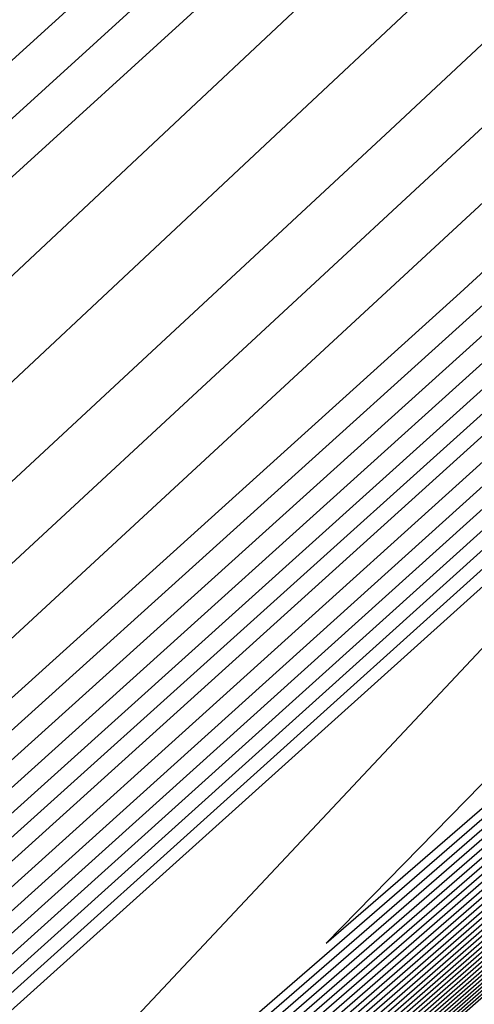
# Model space of a CAD drawing. Extents: x 3249832 to 3255657, y 13789405 to 13793316.
# Tile 680 of 1056: x 3253203.114 to 3253203.379, y 13791253.196 to 13791253.771. Entities that reach past the tile are written whole.
import ezdxf

# ---------------------------------------------------------------- set-up
doc = ezdxf.new("R2010")
doc.units = 0
doc.header["$LTSCALE"] = 100
doc.header["$MEASUREMENT"] = 0
for name, color, linetype in [('GRATIO_03231_CON', 1, 'CONTINUOUS'), ('GRATIO_0323_ICON', 1, 'CONTINUOUS'), ('TARGETS_EAST', 7, 'CONTINUOUS')]:
    doc.layers.add(name, color=color, linetype=linetype)

# ---------------------------------------------------------------- blocks, each defined once
blk = doc.blocks.new('Gratio_032316_contours')
at = {"layer": 'GRATIO_03231_CON', "color": 1, "linetype": 'Continuous', "flags": 128}
for points in [[(3253190.97902, 13791242.38539), (3253203.95411, 13791253.69696), (3253220.51613, 13791268.15847), (3253235.01281, 13791280.82224), (3253243.16182, 13791287.94087), (3253246.16082, 13791290.56803), (3253246.57747, 13791290.9577), (3253246.96767, 13791291.35288), (3253249.84051, 13791293.9527), (3253257.69334, 13791300.94531), (3253271.77687, 13791313.42445), (3253288.35525, 13791328.10615), (3253302.44598, 13791340.61203)], [(3253191.38948, 13791242.74693), (3253204.20177, 13791253.91476), (3253220.64692, 13791268.27361), (3253235.06832, 13791280.87154), (3253243.17797, 13791287.9558), (3253246.1624, 13791290.57039), (3253246.57675, 13791290.9585), (3253246.96225, 13791291.35027), (3253249.80431, 13791293.92376), (3253257.57439, 13791300.84397), (3253271.51029, 13791313.19303), (3253287.91518, 13791327.72135), (3253301.85855, 13791340.09648)], [(3253191.79994, 13791243.10847), (3253204.44943, 13791254.13256), (3253220.77772, 13791268.38874), (3253235.12384, 13791280.92083), (3253243.19412, 13791287.97073), (3253246.16397, 13791290.57276), (3253246.57604, 13791290.95929), (3253246.95683, 13791291.34766), (3253249.76811, 13791293.89481), (3253257.45544, 13791300.74264), (3253271.24372, 13791312.9616), (3253287.47511, 13791327.33655), (3253301.27112, 13791339.58093)], [(3253192.2104, 13791243.47001), (3253204.69709, 13791254.35035), (3253220.90851, 13791268.50387), (3253235.17936, 13791280.97012), (3253243.21028, 13791287.98567), (3253246.16554, 13791290.57512), (3253246.57533, 13791290.96009), (3253246.95142, 13791291.34505), (3253249.73191, 13791293.86587), (3253257.33649, 13791300.6413), (3253270.97714, 13791312.73018), (3253287.03505, 13791326.95176), (3253300.68369, 13791339.06538)], [(3253193.03132, 13791244.19308), (3253205.19242, 13791254.78595), (3253221.17009, 13791268.73414), (3253235.29039, 13791281.0687), (3253243.24258, 13791288.01553), (3253246.16868, 13791290.57985), (3253246.5739, 13791290.96168), (3253246.94058, 13791291.33982), (3253249.6595, 13791293.80799), (3253257.09858, 13791300.43863), (3253270.44399, 13791312.26734), (3253286.15492, 13791326.18216), (3253299.50883, 13791338.03428)], [(3253193.44178, 13791244.55462), (3253205.44008, 13791255.00375), (3253221.30088, 13791268.84927), (3253235.34591, 13791281.11799), (3253243.25874, 13791288.03047), (3253246.17025, 13791290.58221), (3253246.57319, 13791290.96248), (3253246.93516, 13791291.33721), (3253249.6233, 13791293.77904), (3253256.97963, 13791300.3373), (3253270.17741, 13791312.03592), (3253285.71485, 13791325.79737), (3253298.92139, 13791337.51873)], [(3253193.85224, 13791244.91616), (3253205.68774, 13791255.22155), (3253221.43167, 13791268.9644), (3253235.40143, 13791281.16728), (3253243.27489, 13791288.0454), (3253246.17182, 13791290.58457), (3253246.57247, 13791290.96327), (3253246.92974, 13791291.3346), (3253249.5871, 13791293.7501), (3253256.86068, 13791300.23596), (3253269.91084, 13791311.8045), (3253285.27479, 13791325.41257), (3253298.33396, 13791337.00318)], [(3253298.22127, 13791337.2785), (3253285.05159, 13791325.82153), (3253269.56337, 13791312.30864), (3253256.40107, 13791300.81058), (3253256.40107, 13791300.81058), (3253249.04736, 13791294.38206), (3253246.33767, 13791292.01371), (3253245.94565, 13791291.68012), (3253245.93311, 13791291.69298), (3253245.91465, 13791291.71232), (3253245.89306, 13791291.73529), (3253245.57879, 13791291.49971), (3253243.51305, 13791289.70627), (3253237.94468, 13791284.79639), (3253227.99977, 13791275.98755), (3253216.31321, 13791265.60168), (3253206.39709, 13791256.73676), (3253200.76501, 13791251.61507)], [(3253194.2627, 13791245.2777), (3253205.9354, 13791255.43934), (3253221.56246, 13791269.07954), (3253235.45695, 13791281.21658), (3253243.29104, 13791288.06033), (3253246.17339, 13791290.58694), (3253246.57176, 13791290.96407), (3253246.92432, 13791291.33198), (3253249.55089, 13791293.72116), (3253256.74173, 13791300.13463), (3253269.64426, 13791311.57307), (3253284.83472, 13791325.02777), (3253297.74653, 13791336.48763)], [(3253297.63511, 13791336.75984), (3253284.61405, 13791325.43211), (3253269.30072, 13791312.07152), (3253256.28731, 13791300.70272), (3253256.28731, 13791300.70272), (3253249.01729, 13791294.34586), (3253246.33918, 13791292.00303), (3253245.95282, 13791291.67179), (3253245.94176, 13791291.68304), (3253245.92458, 13791291.70103), (3253245.90361, 13791291.72336), (3253245.59595, 13791291.49429), (3253243.5777, 13791289.74475), (3253238.13974, 13791284.95236), (3253228.42926, 13791276.35261), (3253217.01877, 13791266.21261), (3253207.33709, 13791257.55737), (3253201.83053, 13791252.54996)], [(3253195.08362, 13791246.00077), (3253206.43072, 13791255.87494), (3253221.82404, 13791269.3098), (3253235.56798, 13791281.31516), (3253243.32335, 13791288.0902), (3253246.17654, 13791290.59166), (3253246.57033, 13791290.96566), (3253246.91348, 13791291.32676), (3253249.47849, 13791293.66327), (3253256.50383, 13791299.93196), (3253269.11111, 13791311.11023), (3253283.95459, 13791324.25817), (3253296.57167, 13791335.45653)], [(3253296.46279, 13791335.72253), (3253283.73895, 13791324.65329), (3253268.77541, 13791311.59727), (3253256.05979, 13791300.487), (3253256.05979, 13791300.487), (3253248.95714, 13791294.27347), (3253246.3422, 13791291.98168), (3253245.96716, 13791291.65513), (3253245.95906, 13791291.66315), (3253245.94444, 13791291.67844), (3253245.92473, 13791291.69951), (3253245.63026, 13791291.48345), (3253243.707, 13791289.82171), (3253238.52984, 13791285.2643), (3253229.28824, 13791277.08273), (3253218.4299, 13791267.43449), (3253209.21711, 13791259.19857), (3253203.96156, 13791254.41974), (3253201.17274, 13791251.80591)], [(3253195.49408, 13791246.36231), (3253206.67838, 13791256.09274), (3253221.95483, 13791269.42494), (3253235.6235, 13791281.36445), (3253243.3395, 13791288.10513), (3253246.17811, 13791290.59402), (3253246.56962, 13791290.96646), (3253246.90806, 13791291.32415), (3253249.44229, 13791293.63433), (3253256.38488, 13791299.83062), (3253268.84454, 13791310.87881), (3253283.51452, 13791323.87338), (3253295.98424, 13791334.94098)], [(3253295.87663, 13791335.20388), (3253283.3014, 13791324.26387), (3253268.51275, 13791311.36015), (3253255.94603, 13791300.37914), (3253255.94603, 13791300.37914), (3253248.92653, 13791294.23785), (3253246.33944, 13791291.97568), (3253245.95993, 13791291.66258), (3253245.67105, 13791291.45355), (3253243.78755, 13791289.84359), (3253238.73212, 13791285.41271), (3253229.71987, 13791277.44555), (3253219.13574, 13791268.04515), (3253210.15712, 13791260.01917), (3253205.02708, 13791255.35463), (3253202.25149, 13791252.75594), (3253199.40186, 13791250.10686)], [(3253195.90454, 13791246.72385), (3253206.92604, 13791256.31054), (3253222.08562, 13791269.54007), (3253235.67902, 13791281.41374), (3253243.35566, 13791288.12007), (3253246.17968, 13791290.59639), (3253246.56891, 13791290.96725), (3253246.90264, 13791291.32154), (3253249.40609, 13791293.60539), (3253256.26593, 13791299.72929), (3253268.57796, 13791310.64739), (3253283.07446, 13791323.48858), (3253295.39681, 13791334.42543)], [(3253295.29047, 13791334.68522), (3253282.86386, 13791323.87446), (3253268.2501, 13791311.12303), (3253255.83226, 13791300.27128), (3253255.83226, 13791300.27128), (3253248.89643, 13791294.20168), (3253246.34073, 13791291.96524), (3253245.96634, 13791291.65508), (3253245.68492, 13791291.45158), (3253243.85017, 13791289.8842), (3253238.92627, 13791285.56963), (3253230.14909, 13791277.81089), (3253219.84127, 13791268.65612), (3253211.09712, 13791260.83977), (3253206.0926, 13791256.28952), (3253203.33023, 13791253.70596), (3253200.39417, 13791250.98293)], [(3253196.31501, 13791247.08539), (3253207.1737, 13791256.52833), (3253222.21641, 13791269.6552), (3253235.73454, 13791281.46303), (3253243.37181, 13791288.135), (3253246.18125, 13791290.59875), (3253246.56819, 13791290.96805), (3253246.89722, 13791291.31892), (3253249.36988, 13791293.57645), (3253256.14697, 13791299.62795), (3253268.31138, 13791310.41597), (3253282.63439, 13791323.10378), (3253294.80938, 13791333.90988)], [(3253294.70431, 13791334.16656), (3253282.42631, 13791323.48505), (3253267.98745, 13791310.88591), (3253255.7185, 13791300.16342), (3253255.7185, 13791300.16342), (3253248.86632, 13791294.16552), (3253246.34201, 13791291.95481), (3253245.97275, 13791291.64758), (3253245.6988, 13791291.44962), (3253243.91279, 13791289.92481), (3253239.12041, 13791285.72655), (3253230.57831, 13791278.17623), (3253220.5468, 13791269.26709), (3253212.03713, 13791261.66037), (3253207.15812, 13791257.22441), (3253204.40898, 13791254.65598), (3253201.38649, 13791251.85899)], [(3253197.13593, 13791247.80846), (3253207.66903, 13791256.96393), (3253222.47799, 13791269.88547), (3253235.84557, 13791281.56162), (3253243.40412, 13791288.16487), (3253246.18439, 13791290.60348), (3253246.56677, 13791290.96964), (3253246.88638, 13791291.3137), (3253249.29748, 13791293.51856), (3253255.90907, 13791299.42528), (3253267.77823, 13791309.95312), (3253281.75426, 13791322.33419), (3253293.63452, 13791332.87878)], [(3253293.53199, 13791333.12925), (3253281.55121, 13791322.70622), (3253267.46214, 13791310.41166), (3253255.49098, 13791299.9477), (3253255.49098, 13791299.9477), (3253248.80612, 13791294.09318), (3253246.34458, 13791291.93395), (3253245.98558, 13791291.63258), (3253245.72656, 13791291.44569), (3253244.03802, 13791290.00603), (3253239.5087, 13791286.04039), (3253231.43675, 13791278.90691), (3253221.95787, 13791270.48904), (3253213.91715, 13791263.30158), (3253209.28916, 13791259.09418), (3253206.56647, 13791256.55602), (3253203.37112, 13791253.61112), (3253198.43501, 13791249.15506)], [(3253197.54639, 13791248.17), (3253207.91669, 13791257.18173), (3253222.60878, 13791270.0006), (3253235.90109, 13791281.61091), (3253243.42027, 13791288.1798), (3253246.18596, 13791290.60584), (3253246.56605, 13791290.97044), (3253246.88096, 13791291.31109), (3253249.26128, 13791293.48962), (3253255.79012, 13791299.32395), (3253267.51166, 13791309.7217), (3253281.31419, 13791321.94939), (3253293.04709, 13791332.36323), (3253299.24948, 13791337.92415)], [(3253299.21969, 13791338.01181), (3253292.94584, 13791332.61059), (3253281.11367, 13791322.3168), (3253267.19948, 13791310.17454), (3253255.37722, 13791299.83984), (3253255.37722, 13791299.83983), (3253248.77601, 13791294.05701), (3253246.34587, 13791291.92352), (3253245.99199, 13791291.62508), (3253245.74044, 13791291.44372), (3253244.10063, 13791290.04663), (3253239.70285, 13791286.19731), (3253231.86597, 13791279.27225), (3253222.6634, 13791271.10001), (3253214.85715, 13791264.12218), (3253210.35468, 13791260.02907), (3253207.64522, 13791257.50604), (3253204.36344, 13791254.48718), (3253199.25939, 13791249.88337)], [(3253197.95685, 13791248.53154), (3253208.16435, 13791257.39953), (3253222.73957, 13791270.11573), (3253235.95661, 13791281.6602), (3253243.43643, 13791288.19473), (3253246.18754, 13791290.6082), (3253246.56534, 13791290.97123), (3253246.87554, 13791291.30847), (3253249.22507, 13791293.46068), (3253255.67117, 13791299.22261), (3253267.24508, 13791309.49028), (3253280.87413, 13791321.56459), (3253292.45966, 13791331.84768), (3253298.58416, 13791337.33876)], [(3253298.55474, 13791337.42533), (3253292.35968, 13791332.09194), (3253280.67612, 13791321.92739), (3253266.93683, 13791309.93742), (3253255.26346, 13791299.73197), (3253255.26346, 13791299.73197), (3253248.74591, 13791294.02084), (3253246.34715, 13791291.91308), (3253245.99841, 13791291.61758), (3253245.75432, 13791291.44175), (3253244.16325, 13791290.08724), (3253239.89699, 13791286.35423), (3253232.29519, 13791279.63759), (3253223.36893, 13791271.71098), (3253215.79716, 13791264.94278), (3253211.4202, 13791260.96396), (3253208.72397, 13791258.45606), (3253205.35575, 13791255.36324), (3253200.08377, 13791250.61169)], [(3253198.36731, 13791248.89308), (3253208.41201, 13791257.61732), (3253222.87037, 13791270.23087), (3253236.01213, 13791281.70949), (3253243.45258, 13791288.20967), (3253246.18911, 13791290.61057), (3253246.56463, 13791290.97203), (3253246.87012, 13791291.30586), (3253249.18887, 13791293.43173), (3253255.55222, 13791299.12128), (3253266.9785, 13791309.25886), (3253280.43407, 13791321.17979), (3253291.87223, 13791331.33213), (3253297.91884, 13791336.75338)], [(3253297.8898, 13791336.83884), (3253291.77352, 13791331.57328), (3253280.23857, 13791321.53798), (3253266.67418, 13791309.70029), (3253255.14969, 13791299.62411), (3253255.14969, 13791299.62411), (3253248.71581, 13791293.98467), (3253246.34844, 13791291.90265), (3253246.00482, 13791291.61008), (3253245.7682, 13791291.43979), (3253244.22587, 13791290.12785), (3253240.09114, 13791286.51115), (3253232.72441, 13791280.00293), (3253224.07447, 13791272.32196), (3253216.73717, 13791265.76338), (3253212.48572, 13791261.89885), (3253209.80272, 13791259.40608), (3253206.34807, 13791256.23931), (3253200.90814, 13791251.34)], [(3253199.18823, 13791249.61615), (3253208.90733, 13791258.05292), (3253223.13195, 13791270.46113), (3253236.12316, 13791281.80807), (3253243.48489, 13791288.23953), (3253246.19225, 13791290.61529), (3253246.5632, 13791290.97362), (3253246.85928, 13791291.30064), (3253249.11647, 13791293.37385), (3253255.31432, 13791298.91861), (3253266.44535, 13791308.79601), (3253279.55394, 13791320.4102), (3253290.69737, 13791330.30103), (3253296.5882, 13791335.58261)], [(3253296.5599, 13791335.66587), (3253290.6012, 13791330.53597), (3253279.36346, 13791320.75917), (3253266.14871, 13791309.22624), (3253254.92163, 13791299.40902), (3253254.92163, 13791299.40903), (3253248.65441, 13791293.91375), (3253246.34916, 13791291.88397), (3253246.0155, 13791291.59761), (3253245.79411, 13791291.43804), (3253244.34991, 13791290.21048), (3253240.47889, 13791286.82562), (3253233.5827, 13791280.7338), (3253225.48551, 13791273.54393), (3253218.61718, 13791267.40458), (3253214.61676, 13791263.76863), (3253211.96021, 13791261.30613), (3253208.3327, 13791257.99143), (3253202.5569, 13791252.79662), (3253198.00539, 13791248.68464)], [(3253199.59869, 13791249.97769), (3253209.15499, 13791258.27072), (3253223.26274, 13791270.57626), (3253236.17868, 13791281.85736), (3253243.50104, 13791288.25447), (3253246.19382, 13791290.61766), (3253246.56249, 13791290.97442), (3253246.85386, 13791291.29803), (3253249.08026, 13791293.34491), (3253255.19536, 13791298.81727), (3253266.17878, 13791308.56459), (3253279.11387, 13791320.0254), (3253290.10994, 13791329.78548), (3253295.92288, 13791334.99723)], [(3253295.89496, 13791335.07939), (3253290.01504, 13791330.01731), (3253278.92589, 13791320.36978), (3253265.8859, 13791308.9893), (3253254.80734, 13791299.30179), (3253254.80734, 13791299.30179), (3253248.62314, 13791293.87896), (3253246.34863, 13791291.87568), (3253246.01981, 13791291.5926), (3253245.80618, 13791291.43822), (3253244.41135, 13791290.25247), (3253240.67251, 13791286.98316), (3253234.01176, 13791281.09932), (3253226.19103, 13791274.15492), (3253219.55719, 13791268.22518), (3253215.68228, 13791264.70352), (3253213.03896, 13791262.25615), (3253209.32502, 13791258.8675), (3253203.38128, 13791253.52494), (3253198.62056, 13791249.22763)], [(3253200.00915, 13791250.33923), (3253209.40265, 13791258.48852), (3253223.39353, 13791270.6914), (3253236.2342, 13791281.90666), (3253243.51719, 13791288.2694), (3253246.19539, 13791290.62002), (3253246.56177, 13791290.97521), (3253246.84844, 13791291.29541), (3253249.04406, 13791293.31596), (3253255.07641, 13791298.71594), (3253265.9122, 13791308.33317), (3253278.6738, 13791319.6406), (3253289.52251, 13791329.26993), (3253295.25756, 13791334.41184)], [(3253295.23001, 13791334.4929), (3253289.42888, 13791329.49866), (3253278.48833, 13791319.98039), (3253265.62309, 13791308.75236), (3253254.69306, 13791299.19455), (3253254.69306, 13791299.19455), (3253248.59186, 13791293.84417), (3253246.34811, 13791291.86739), (3253246.02412, 13791291.58759), (3253245.81824, 13791291.43839), (3253244.4728, 13791290.29446), (3253240.86613, 13791287.1407), (3253234.44083, 13791281.46484), (3253226.89654, 13791274.76592), (3253220.4972, 13791269.04579), (3253216.7478, 13791265.63841), (3253214.1177, 13791263.20617), (3253210.31733, 13791259.74356), (3253204.20565, 13791254.25325), (3253199.23573, 13791249.77062)], [(3253200.41961, 13791250.70077), (3253209.65031, 13791258.70631), (3253223.52432, 13791270.80653), (3253236.28972, 13791281.95595), (3253243.53335, 13791288.28434), (3253246.19696, 13791290.62238), (3253246.56106, 13791290.97601), (3253246.84302, 13791291.2928), (3253249.00786, 13791293.28702), (3253254.95746, 13791298.6146), (3253265.64563, 13791308.10175), (3253278.23374, 13791319.25581), (3253288.93508, 13791328.75438), (3253294.59224, 13791333.82646)], [(3253294.56507, 13791333.90642), (3253288.84272, 13791328.98), (3253278.05076, 13791319.591), (3253265.36028, 13791308.51542), (3253254.57877, 13791299.08731), (3253254.57877, 13791299.08731), (3253248.56059, 13791293.80939), (3253246.34758, 13791291.8591), (3253246.02843, 13791291.58257), (3253245.83031, 13791291.43857), (3253244.53425, 13791290.33645), (3253241.05975, 13791287.29824), (3253234.86989, 13791281.83037), (3253227.60205, 13791275.37691), (3253221.43721, 13791269.86639), (3253217.81332, 13791266.5733), (3253215.19645, 13791264.15619), (3253211.30965, 13791260.61962), (3253205.03003, 13791254.98156), (3253199.8509, 13791250.3136)], [(3253201.24053, 13791251.42384), (3253210.14563, 13791259.14191), (3253223.7859, 13791271.0368), (3253236.40075, 13791282.05453), (3253243.56565, 13791288.3142), (3253246.20011, 13791290.62711), (3253246.55963, 13791290.9776), (3253246.83219, 13791291.28758), (3253248.93546, 13791293.22914), (3253254.71956, 13791298.41193), (3253265.11248, 13791307.63891), (3253277.35361, 13791318.48621), (3253287.76022, 13791327.72328), (3253293.2616, 13791332.65569)], [(3253293.23517, 13791332.73345), (3253287.67041, 13791327.94269), (3253277.17563, 13791318.81222), (3253264.83466, 13791308.04155), (3253254.35019, 13791298.87283), (3253254.35019, 13791298.87283), (3253248.49805, 13791293.73981), (3253246.34653, 13791291.84252), (3253246.03705, 13791291.57255), (3253245.85444, 13791291.43892), (3253244.65714, 13791290.42044), (3253241.44699, 13791287.61333), (3253235.72802, 13791282.56142), (3253229.01308, 13791276.59891), (3253223.31722, 13791271.50759), (3253219.94436, 13791268.44307), (3253217.35394, 13791266.05623), (3253213.29428, 13791262.37175), (3253206.67878, 13791256.43818), (3253201.08124, 13791251.39958)], [(3253201.65099, 13791251.78538), (3253210.3933, 13791259.35971), (3253223.91669, 13791271.15193), (3253236.45627, 13791282.10382), (3253243.58181, 13791288.32914), (3253246.20168, 13791290.62947), (3253246.55892, 13791290.9784), (3253246.82677, 13791291.28496), (3253248.89925, 13791293.20019), (3253254.60061, 13791298.3106), (3253264.8459, 13791307.40749), (3253276.91354, 13791318.10141), (3253287.17279, 13791327.20773)], [(3253287.08425, 13791327.42403), (3253276.73806, 13791318.42283), (3253264.57185, 13791307.80461), (3253254.2359, 13791298.76559), (3253254.2359, 13791298.76559), (3253248.46678, 13791293.70503), (3253246.346, 13791291.83423), (3253246.04136, 13791291.56753), (3253245.86651, 13791291.4391), (3253244.71859, 13791290.46243), (3253241.64061, 13791287.77087), (3253236.15708, 13791282.92694), (3253229.71859, 13791277.2099), (3253224.25723, 13791272.32819), (3253221.00988, 13791269.37796), (3253218.43269, 13791267.00625), (3253214.2866, 13791263.24781), (3253207.50316, 13791257.1665), (3253201.69641, 13791251.94257)], [(3253215.27891, 13791264.12388), (3253208.32754, 13791257.89481), (3253202.31158, 13791252.48555), (3253202.06145, 13791252.14692), (3253210.64096, 13791259.57751), (3253224.04748, 13791271.26706)], [(3253216.27123, 13791264.99994), (3253209.15191, 13791258.62312), (3253202.92675, 13791253.02854), (3253202.47191, 13791252.50846), (3253210.88862, 13791259.7953), (3253224.17827, 13791271.38219)], [(3253218.25586, 13791266.75207), (3253210.80067, 13791260.07975), (3253204.15709, 13791254.11451), (3253203.29283, 13791253.23153), (3253211.38394, 13791260.2309), (3253224.43985, 13791271.61246)]]:
    blk.add_lwpolyline(points, dxfattribs=at)
at = {"layer": 'GRATIO_0323_ICON', "color": 7, "linetype": 'Continuous', "flags": 128}
for points in [[(3253192.62086, 13791243.83154), (3253204.94475, 13791254.56815), (3253221.0393, 13791268.61901), (3253235.23488, 13791281.01941), (3253243.22643, 13791288.0006), (3253246.16711, 13791290.57748), (3253246.57461, 13791290.96089), (3253246.946, 13791291.34243), (3253249.6957, 13791293.83693), (3253257.21754, 13791300.53997), (3253270.71056, 13791312.49876), (3253286.59498, 13791326.56696), (3253300.09626, 13791338.54983)], [(3253194.67316, 13791245.63924), (3253206.18306, 13791255.65714), (3253221.69325, 13791269.19467), (3253235.51247, 13791281.26587), (3253243.3072, 13791288.07527), (3253246.17497, 13791290.5893), (3253246.57105, 13791290.96487), (3253246.9189, 13791291.32937), (3253249.51469, 13791293.69222), (3253256.62278, 13791300.03329), (3253269.37769, 13791311.34165), (3253284.39466, 13791324.64297), (3253297.1591, 13791335.97208)], [(3253297.04895, 13791336.24119), (3253284.1765, 13791325.0427), (3253269.03806, 13791311.8344), (3253256.17355, 13791300.59486), (3253256.17355, 13791300.59486), (3253248.98721, 13791294.30967), (3253246.34069, 13791291.99235), (3253245.95999, 13791291.66346), (3253245.95041, 13791291.6731), (3253245.93451, 13791291.68974), (3253245.91417, 13791291.71143), (3253245.6131, 13791291.48887), (3253243.64235, 13791289.78323), (3253238.33479, 13791285.10833), (3253228.85875, 13791276.71767), (3253217.72434, 13791266.82355), (3253208.2771, 13791258.37797), (3253202.89605, 13791253.48485), (3253200.09399, 13791250.85589)], [(3253196.72547, 13791247.44693), (3253207.42136, 13791256.74613), (3253222.3472, 13791269.77033), (3253235.79006, 13791281.51232), (3253243.38797, 13791288.14993), (3253246.18282, 13791290.60111), (3253246.56748, 13791290.96885), (3253246.8918, 13791291.31631), (3253249.33368, 13791293.5475), (3253256.02802, 13791299.52662), (3253268.04481, 13791310.18454), (3253282.19433, 13791322.71898), (3253294.22195, 13791333.39433)], [(3253294.11815, 13791333.64791), (3253281.98876, 13791323.09563), (3253267.72479, 13791310.64878), (3253255.60474, 13791300.05556), (3253255.60474, 13791300.05556), (3253248.83622, 13791294.12935), (3253246.3433, 13791291.94438), (3253245.97917, 13791291.64008), (3253245.71268, 13791291.44765), (3253243.9754, 13791289.96542), (3253239.31456, 13791285.88347), (3253231.00753, 13791278.54157), (3253221.25234, 13791269.87807), (3253212.97714, 13791262.48097), (3253208.22364, 13791258.15929), (3253205.48773, 13791255.606), (3253202.3788, 13791252.73505), (3253197.61064, 13791248.42675)], [(3253198.77777, 13791249.25461), (3253208.65967, 13791257.83512), (3253223.00116, 13791270.346), (3253236.06765, 13791281.75878), (3253243.46873, 13791288.2246), (3253246.19068, 13791290.61293), (3253246.56391, 13791290.97283), (3253246.8647, 13791291.30325), (3253249.15267, 13791293.40279), (3253255.43327, 13791299.01994), (3253266.71193, 13791309.02744), (3253279.994, 13791320.795), (3253291.2848, 13791330.81658), (3253297.25352, 13791336.168)], [(3253297.22485, 13791336.25236), (3253291.18736, 13791331.05463), (3253279.80103, 13791321.14857), (3253266.41152, 13791309.46318), (3253255.03592, 13791299.51627), (3253255.03592, 13791299.51627), (3253248.68568, 13791293.94854), (3253246.34968, 13791291.89227), (3253246.01119, 13791291.60264), (3253245.78203, 13791291.43788), (3253244.28846, 13791290.1685), (3253240.28527, 13791286.66808), (3253233.15363, 13791280.36827), (3253224.78, 13791272.93293), (3253217.67718, 13791266.58398), (3253213.55124, 13791262.83374), (3253210.88146, 13791260.35611), (3253207.34038, 13791257.11537), (3253201.73252, 13791252.06831)], [(3253200.83007, 13791251.06231), (3253209.89797, 13791258.92411), (3253223.65511, 13791270.92166), (3253236.34523, 13791282.00524), (3253243.5495, 13791288.29927), (3253246.19853, 13791290.62475), (3253246.56034, 13791290.9768), (3253246.83761, 13791291.29019), (3253248.97166, 13791293.25808), (3253254.83851, 13791298.51327), (3253265.37905, 13791307.87033), (3253277.79367, 13791318.87101), (3253288.34765, 13791328.23883), (3253293.92692, 13791333.24107)], [(3253293.90012, 13791333.31993), (3253288.25656, 13791328.46134), (3253277.61319, 13791319.20161), (3253265.09747, 13791308.27849), (3253254.46448, 13791298.98007), (3253254.46448, 13791298.98007), (3253248.52932, 13791293.7746), (3253246.34705, 13791291.85081), (3253246.03274, 13791291.57756), (3253245.84238, 13791291.43874), (3253244.5957, 13791290.37845), (3253241.25337, 13791287.45579), (3253235.29895, 13791282.19589), (3253228.30757, 13791275.98791), (3253222.37721, 13791270.68699), (3253218.87884, 13791267.50819), (3253216.2752, 13791265.10621), (3253212.30196, 13791261.49569), (3253205.85441, 13791255.70987), (3253200.46607, 13791250.85659)], [(3253217.26355, 13791265.876), (3253209.97629, 13791259.35143), (3253203.54192, 13791253.57153), (3253202.88237, 13791252.87), (3253211.13628, 13791260.0131), (3253224.30906, 13791271.49733)]]:
    blk.add_lwpolyline(points, dxfattribs=at)

msp = doc.modelspace()

# ---------------------------------------------------------------- block references
at = {"layer": 'TARGETS_EAST'}
msp.add_blockref('Gratio_032316_contours', (0, 0), dxfattribs=at)

doc.saveas('drawing.dxf')
